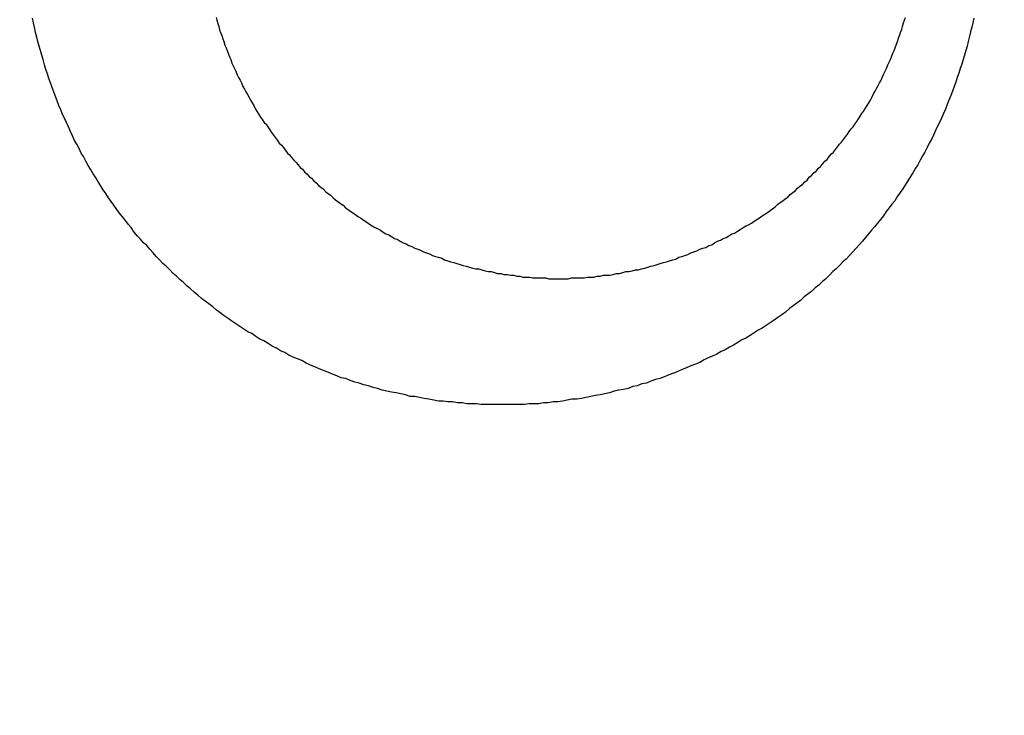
# Model space of a CAD drawing. Header units: millimetres. Extents: x -604189 to 881711, y -381903 to -7297.
# Tile 452 of 656: x -579626 to -579615, y -164971 to -164963. Entities that reach past the tile are written whole.
import ezdxf

# ---------------------------------------------------------------- set-up
doc = ezdxf.new("R2010")
doc.units = ezdxf.units.MM
doc.header["$LTSCALE"] = 100
doc.linetypes.add('0.5_0.5', pattern=[1, 0.5, -0.5])
doc.linetypes.add('ACAD_ISO04W100', pattern=[30.5, 24, -3, 0.5, -3])
doc.layers.get('Defpoints').update_dxf_attribs({"color": 30})
doc.layers.add('OPIS', color=7, linetype='Continuous')
doc.layers.add('strop osie', color=80, linetype='ACAD_ISO04W100', lineweight=5)
doc.styles.get("Standard").update_dxf_attribs({"font": 'romans.shx', "width": 0.5})
doc.dimstyles.new('1 50', dxfattribs={"dimtxt": 150, "dimasz": 80, "dimexe": 1, "dimexo": 1, "dimgap": 20, "dimtad": 1, "dimdec": 0, "dimlfac": 0.1, "dimtxsty": 'Standard', "dimblk": 'ARCHTICK', "dimcen": 200, "dimclrd": 2, "dimadec": 1, "dimazin": 0, "dimtfac": 1, "dimtdec": 0, "dimtmove": 0, "dimatfit": 3, "dimldrblk": 'ARCHTICK', "dimfxl": 120, "dimfxlon": 1, "dimtfill": 1, "dimarcsym": 0})

# ---------------------------------------------------------------- blocks, each defined once
blk = doc.blocks.new('_ArchTick')
at = {"layer": 'strop osie', "color": 0, "const_width": 0.15}
blk.add_lwpolyline([(-0.5, -0.5), (0.5, 0.5)], dxfattribs=at)
blk = doc.blocks.new('*D3294')
at = {"layer": 'Defpoints', "color": 0, "linetype": 'ByBlock', "lineweight": 5, "transparency": 16777216}
for p in [(-595783.126, -159420.303), (-593748.924, -159420.303), (-552118.935, -179940.303)]:
    blk.add_point(p, dxfattribs=at)
at = {"layer": 'OPIS', "color": 0, "linetype": 'Continuous', "lineweight": -2, "transparency": 16777216}
for p, q in [((-595723.126, -159420.303), (-595784.126, -159420.303)), ((-595723.126, -179940.303), (-595784.126, -179940.303))]:
    blk.add_line(p, q, dxfattribs=at)
at = {"layer": 'OPIS', "color": 2, "lineweight": -2, "transparency": 16777216}
blk.add_line((-595783.126, -179940.303), (-595783.126, -159420.303), dxfattribs=at)
at = {"layer": 'OPIS', "color": 2, "linetype": 'ByBlock', "lineweight": -2, "transparency": 16777216, "xscale": 80, "yscale": 80, "zscale": 80}
for p, rotation in [((-595783.126, -159420.303), 90), ((-595783.126, -179940.303), 270)]:
    blk.add_blockref('_ArchTick', p, dxfattribs=dict(at, rotation=rotation))
at = {"layer": 'OPIS', "color": 0, "linetype": 'ByBlock', "lineweight": 13, "transparency": 16777216, "insert": (-595878.126, -169680.303), "char_height": 150, "attachment_point": 5, "rotation": 90, "bg_fill": 3, "box_fill_scale": 1.1, "bg_fill_color": 256, "bg_fill_true_color": 13158600, "bg_fill_transparency": 0}
blk.add_mtext('2052', dxfattribs=at)

msp = doc.modelspace()

# ---------------------------------------------------------------- dimensions: what is measured, and where the dimension line sits
at = {"layer": 'OPIS', "color": 0, "linetype": 'ByBlock', "lineweight": 13}
dim = msp.add_linear_dim(base=(-595783.126, -159420.303), p1=(-552118.935, -179940.303), p2=(-593748.924, -159420.303), angle=90, dimstyle='1 50', override={"dimtmove": 1, "dimfxl": 60, "dimarcsym": 1}, dxfattribs=at)
dim.commit()
dim.dimension.update_dxf_attribs({"geometry": '*D3294', "text_midpoint": (-595878.126, -169680.303)})

# ---------------------------------------------------------------- next in the draw order: hatches: boundary and pattern name
at = {"layer": 'OPIS', "linetype": '0.5_0.5', "lineweight": 13}
h = msp.add_hatch(dxfattribs=at)
h.set_pattern_fill('ANSI37', color=0, scale=130)
h.set_pattern_definition([(45, (-597218.54, 256668.8), (-291.85832, 291.85832), []), (135, (-597218.54, 256668.8), (-291.85832, -291.85832), [])])
edge = h.paths.add_edge_path(flags=16)
edge.add_line((-570958.916, -168985.281), (-571058.916, -168985.281))
edge.add_line((-571058.916, -168985.281), (-572598.916, -168985.281))
edge.add_line((-572598.916, -168985.281), (-572598.915, -170470.3))
edge.add_line((-572598.915, -170470.3), (-570825.763, -170470.3))
edge.add_arc((-570508.916, -170339.099), 342.937, 180, 202.49364, ccw=False)
edge.add_arc((-570508.916, -170339.099), 342.937, 90, 180, ccw=False)
edge.add_line((-570508.916, -169996.163), (-570508.916, -169764.704))
edge.add_arc((-570058.916, -168985.281), 900, 180, 240, ccw=False)
edge = h.paths.add_edge_path(flags=17)
edge.add_line((-569358.915, -170085.281), (-569358.916, -168985.281))
edge.add_line((-569358.916, -168985.281), (-569358.917, -168985.281))
edge.add_line((-569358.917, -168985.281), (-569958.916, -168985.281))
edge.add_line((-569958.916, -168985.281), (-570058.916, -168985.281))
edge.add_line((-570058.916, -168985.281), (-570058.916, -168925.281))
edge.add_line((-570058.916, -168925.281), (-569958.916, -168925.281))
edge.add_line((-569958.916, -168925.281), (-569958.916, -168865.281))
edge.add_line((-569958.916, -168865.281), (-569358.916, -168865.281))
edge.add_line((-569358.916, -168865.281), (-569358.917, -166865.281))
edge.add_line((-569358.917, -166865.281), (-574098.917, -166865.286))
edge.add_line((-574098.917, -166865.286), (-574098.914, -171970.3))
edge.add_line((-574098.914, -171970.3), (-572608.913, -171970.3))
edge.add_line((-572608.913, -171970.3), (-571504.913, -170590.3))
edge.add_line((-571504.913, -170590.3), (-572718.915, -170590.3))
edge.add_line((-572718.915, -170590.3), (-572718.916, -168865.281))
edge.add_line((-572718.916, -168865.281), (-571058.916, -168865.281))
edge.add_line((-571058.916, -168865.281), (-571058.916, -168925.281))
edge.add_line((-571058.916, -168925.281), (-570958.916, -168925.281))
edge.add_line((-570958.916, -168925.281), (-570958.916, -168985.281))
edge.add_arc((-570058.916, -168985.281), 900, 180, 240)
edge.add_line((-570508.916, -169764.704), (-570508.916, -169996.163))
edge.add_arc((-570508.916, -170339.099), 342.937, 0, 90, ccw=False)
edge.add_arc((-570508.916, -170339.099), 342.937, 208.97989, 360, ccw=False)
edge.add_line((-570808.913, -170505.253), (-570808.913, -171171.086))
edge.add_arc((-570808.913, -171220.3), 49.214, 0, 90, ccw=False)
edge.add_arc((-570808.913, -171220.3), 49.214, 270, 360, ccw=False)
edge.add_line((-570808.913, -171269.514), (-570808.913, -171970.3))
edge.add_line((-570808.913, -171970.3), (-569358.914, -171970.3))
edge.add_line((-569358.914, -171970.3), (-569358.915, -170085.281))
h.paths.add_polyline_path([(-561118.924, -159870.303), (-590334.655, -159870.303), (-590334.655, -161470.303), (-562318.924, -161470.303), (-562318.924, -172095.292), (-561118.924, -172095.291), (-561118.924, -168350.303), (-552073.919, -168350.303), (-552073.92, -167150.303), (-561118.924, -167150.303)])
h.paths.add_polyline_path([(-572856.927, -169813.68), (-569451.07, -169813.68), (-569451.07, -169408.68), (-572856.927, -169408.68)], flags=16)
at = {"layer": 'OPIS', "linetype": 'ByBlock', "lineweight": 15}
h = msp.add_hatch(dxfattribs=at)
h.set_pattern_fill('ANSI37', color=0, scale=80, angle=45)
h.set_pattern_definition([(90, (-298582.96, 32475.8), (-254, 0), []), (180, (-298582.96, 32475.8), (-3e-14, -254), [])])
edge = h.paths.add_edge_path()
edge.add_arc((-579589.086, -167378.931), 50, 0, 90)
edge.add_line((-579589.086, -167328.931), (-579794.086, -167328.93))
edge.add_arc((-579794.086, -167378.93), 50, 89.9996, 180)
edge.add_line((-579844.086, -167378.93), (-579844.086, -167822.93))
edge.add_arc((-579794.086, -167822.93), 50, 180, 270)
edge.add_line((-579794.086, -167872.93), (-579589.085, -167872.931))
edge.add_arc((-579589.086, -167822.931), 50, 270.0014, 360)
edge.add_line((-579539.086, -167822.931), (-579539.086, -167378.931))
edge = h.paths.add_edge_path()
edge.add_arc((-579589.086, -167378.931), 50, 0, 90)
edge.add_line((-579589.086, -167328.931), (-579794.086, -167328.93))
edge.add_arc((-579794.086, -167378.93), 50, 89.9996, 180)
edge.add_line((-579844.086, -167378.93), (-579844.086, -167822.93))
edge.add_arc((-579794.086, -167822.93), 50, 180, 270)
edge.add_line((-579794.086, -167872.93), (-579589.085, -167872.931))
edge.add_arc((-579589.086, -167822.931), 50, 270.0014, 360)
edge.add_line((-579539.086, -167822.931), (-579539.086, -167378.931))
edge = h.paths.add_edge_path()
edge.add_line((-579899.087, -167300.93), (-579424.086, -167300.93))
edge.add_line((-579424.086, -167300.93), (-579424.086, -167900.93))
edge.add_line((-579424.086, -167900.93), (-579898.789, -167900.93))
edge.add_arc((-579899.086, -167892.935), 8, 180, 272.1285, ccw=False)
edge.add_line((-579907.086, -167892.935), (-579907.086, -167308.93))
edge.add_arc((-579899.086, -167308.93), 8, 90.0036, 180, ccw=False)
h.paths.add_polyline_path([(-581519.932, -164217.829), (-581520.004, -164223.092), (-581520.079, -164228.355), (-581520.156, -164233.617), (-581520.235, -164238.88), (-581520.318, -164244.143), (-581520.402, -164249.406), (-581520.489, -164254.669), (-581520.579, -164259.931), (-581520.671, -164265.194), (-581520.766, -164270.457), (-581520.863, -164275.719), (-581520.962, -164280.982), (-581521.064, -164286.244), (-581521.169, -164291.506), (-581521.276, -164296.769), (-581521.386, -164302.031), (-581521.498, -164307.293), (-581521.613, -164312.556), (-581521.73, -164317.818), (-581521.85, -164323.08), (-581521.972, -164328.342), (-581522.097, -164333.604), (-581522.225, -164338.866), (-581522.355, -164344.127), (-581522.488, -164349.389), (-581522.623, -164354.651), (-581522.76, -164359.913), (-581522.901, -164365.174), (-581523.043, -164370.436), (-581523.189, -164375.697), (-581523.337, -164380.958), (-581523.487, -164386.22), (-581523.64, -164391.481), (-581523.795, -164396.742), (-581523.953, -164402.003), (-581874.489, -164402.003), (-581874.664, -164396.198), (-581874.835, -164390.392), (-581875.003, -164384.587), (-581875.168, -164378.781), (-581875.329, -164372.976), (-581875.488, -164367.17), (-581875.643, -164361.364), (-581875.796, -164355.558), (-581875.945, -164349.752), (-581876.092, -164343.946), (-581876.235, -164338.14), (-581876.375, -164332.334), (-581876.512, -164326.527), (-581876.646, -164320.721), (-581876.777, -164314.914), (-581876.904, -164309.108), (-581877.029, -164303.301), (-581877.151, -164297.495), (-581877.269, -164291.688), (-581877.385, -164285.881), (-581877.497, -164280.074), (-581877.606, -164274.267), (-581877.713, -164268.461), (-581877.816, -164262.653), (-581877.916, -164256.846), (-581878.014, -164251.039), (-581878.108, -164245.232), (-581878.199, -164239.425), (-581878.287, -164233.618), (-581878.372, -164227.81), (-581878.454, -164222.003), (-581878.533, -164216.196), (-581878.609, -164210.388), (-581878.682, -164204.581), (-581878.751, -164198.773), (-581878.818, -164192.966), (-581878.881, -164187.158), (-581878.941, -164181.35), (-581878.997, -164175.543), (-581879.051, -164169.735), (-581879.101, -164163.927), (-581879.147, -164158.12), (-581879.191, -164152.312), (-581879.231, -164146.504), (-581879.267, -164140.696), (-581879.301, -164134.888), (-581879.332, -164129.081), (-581879.361, -164123.273), (-581879.388, -164117.465), (-581879.413, -164111.657), (-581879.437, -164105.849), (-581879.459, -164100.041), (-581879.475, -164094.233), (-581879.48, -164088.425), (-581879.472, -164082.617), (-581879.448, -164076.809), (-581879.406, -164071.002), (-581879.347, -164065.194), (-581879.269, -164059.387), (-581879.171, -164053.58), (-581879.054, -164047.773), (-581878.917, -164041.967), (-581878.759, -164036.161), (-581878.581, -164030.356), (-581878.381, -164024.551), (-581878.159, -164018.747), (-581877.914, -164012.944), (-581877.642, -164007.143), (-581877.341, -164001.342), (-581877.009, -163995.544), (-581876.642, -163989.748), (-581876.238, -163983.954), (-581875.795, -163978.163), (-581875.304, -163972.376), (-581874.753, -163966.594), (-581874.129, -163960.82), (-581873.419, -163955.056), (-581872.605, -163949.306), (-581871.67, -163943.574), (-581870.596, -163937.865), (-581869.362, -163932.188), (-581867.941, -163926.557), (-581866.302, -163920.987), (-581864.416, -163915.495), (-581862.246, -163910.11), (-581859.744, -163904.869), (-581856.869, -163899.824), (-581853.582, -163895.036), (-581849.851, -163890.591), (-581845.671, -163886.563), (-581841.105, -163882.977), (-581836.224, -163879.833), (-581831.097, -163877.106), (-581825.784, -163874.761), (-581820.336, -163872.759), (-581814.785, -163871.064), (-581809.154, -163869.636), (-581803.468, -163868.44), (-581797.747, -163867.44), (-581792, -163866.603), (-581786.235, -163865.9), (-581780.458, -163865.297), (-581774.674, -163864.778), (-581768.884, -163864.334), (-581763.088, -163863.958), (-581757.289, -163863.646), (-581751.486, -163863.39), (-581745.681, -163863.186), (-581739.874, -163863.026), (-581734.068, -163862.906), (-581728.26, -163862.819), (-581722.453, -163862.761), (-581716.645, -163862.725), (-581710.837, -163862.707), (-581705.029, -163862.7), (-581699.221, -163862.698), (-581693.958, -163862.699), (-581688.694, -163862.704), (-581683.431, -163862.718), (-581678.167, -163862.744), (-581672.904, -163862.788), (-581667.641, -163862.852), (-581662.379, -163862.942), (-581657.117, -163863.062), (-581651.856, -163863.215), (-581646.596, -163863.407), (-581641.337, -163863.64), (-581636.081, -163863.919), (-581630.828, -163864.249), (-581625.579, -163864.634), (-581620.334, -163865.078), (-581615.096, -163865.587), (-581609.864, -163866.17), (-581604.645, -163866.847), (-581599.442, -163867.642), (-581594.263, -163868.578), (-581589.115, -163869.676), (-581584.013, -163870.965), (-581578.971, -163872.474), (-581574.009, -163874.23), (-581569.153, -163876.259), (-581564.436, -163878.591), (-581559.896, -163881.253), (-581555.585, -163884.268), (-581551.554, -163887.652), (-581547.857, -163891.394), (-581544.534, -163895.471), (-581541.574, -163899.824), (-581538.952, -163904.387), (-581536.64, -163909.114), (-581534.606, -163913.968), (-581532.817, -163918.918), (-581531.241, -163923.939), (-581529.854, -163929.016), (-581528.636, -163934.137), (-581527.564, -163939.29), (-581526.619, -163944.467), (-581525.784, -163949.663), (-581525.048, -163954.875), (-581524.397, -163960.099), (-581523.818, -163965.33), (-581523.302, -163970.568), (-581522.84, -163975.811), (-581522.421, -163981.058), (-581522.037, -163986.308), (-581521.685, -163991.559), (-581521.363, -163996.813), (-581521.067, -164002.068), (-581520.796, -164007.324), (-581520.549, -164012.582), (-581520.322, -164017.84), (-581520.116, -164023.1), (-581519.928, -164028.36), (-581519.759, -164033.621), (-581519.607, -164038.882), (-581519.472, -164044.144), (-581519.354, -164049.406), (-581519.252, -164054.668), (-581519.166, -164059.931), (-581519.096, -164065.194), (-581519.041, -164070.457), (-581519.001, -164075.72), (-581518.976, -164080.984), (-581518.964, -164086.247), (-581518.964, -164091.51), (-581518.974, -164096.774), (-581518.991, -164102.037), (-581519.012, -164107.301), (-581519.034, -164112.564), (-581519.057, -164117.828), (-581519.081, -164123.091), (-581519.107, -164128.354), (-581519.135, -164133.618), (-581519.165, -164138.881), (-581519.197, -164144.144), (-581519.232, -164149.408), (-581519.269, -164154.671), (-581519.31, -164159.934), (-581519.353, -164165.198), (-581519.399, -164170.461), (-581519.447, -164175.724), (-581519.498, -164180.987), (-581519.552, -164186.25), (-581519.609, -164191.513), (-581519.668, -164196.777), (-581519.73, -164202.04), (-581519.795, -164207.303), (-581519.862, -164212.566)])
h.paths.add_polyline_path([(-582118.924, -164407.051), (-579418.924, -164407.051), (-579418.924, -162910.783), (-582118.924, -162910.783)])
h.paths.add_polyline_path([(-581950.717, -164839.225), (-581944.91, -164839.127), (-581939.103, -164839.033), (-581933.295, -164838.942), (-581927.488, -164838.854), (-581921.681, -164838.769), (-581915.873, -164838.687), (-581910.066, -164838.608), (-581904.259, -164838.532), (-581898.451, -164838.459), (-581892.644, -164838.39), (-581886.836, -164838.323), (-581881.028, -164838.26), (-581875.221, -164838.2), (-581869.413, -164838.144), (-581863.605, -164838.09), (-581857.798, -164838.04), (-581851.99, -164837.994), (-581846.182, -164837.95), (-581840.374, -164837.91), (-581834.567, -164837.874), (-581828.759, -164837.84), (-581822.951, -164837.809), (-581817.143, -164837.78), (-581811.335, -164837.753), (-581805.527, -164837.728), (-581799.719, -164837.704), (-581793.912, -164837.682), (-581788.104, -164837.666), (-581782.296, -164837.661), (-581776.488, -164837.669), (-581770.68, -164837.693), (-581764.872, -164837.735), (-581759.065, -164837.794), (-581753.257, -164837.872), (-581747.45, -164837.97), (-581741.643, -164838.087), (-581735.837, -164838.224), (-581730.031, -164838.382), (-581724.226, -164838.56), (-581718.422, -164838.76), (-581712.618, -164838.982), (-581706.815, -164839.227), (-581701.013, -164839.499), (-581695.213, -164839.8), (-581689.415, -164840.132), (-581683.618, -164840.499), (-581677.825, -164840.903), (-581672.034, -164841.346), (-581666.246, -164841.837), (-581660.465, -164842.388), (-581654.691, -164843.012), (-581648.927, -164843.722), (-581643.176, -164844.536), (-581637.444, -164845.471), (-581631.736, -164846.545), (-581626.059, -164847.779), (-581620.428, -164849.2), (-581614.858, -164850.839), (-581609.366, -164852.725), (-581603.98, -164854.895), (-581598.739, -164857.397), (-581593.694, -164860.272), (-581588.906, -164863.559), (-581584.462, -164867.29), (-581580.433, -164871.47), (-581576.847, -164876.036), (-581573.704, -164880.917), (-581570.976, -164886.044), (-581568.631, -164891.357), (-581566.63, -164896.805), (-581564.934, -164902.356), (-581563.507, -164907.987), (-581562.31, -164913.673), (-581561.31, -164919.394), (-581560.474, -164925.141), (-581559.77, -164930.906), (-581559.168, -164936.683), (-581558.648, -164942.467), (-581558.204, -164948.257), (-581557.829, -164954.053), (-581557.516, -164959.852), (-581557.261, -164965.655), (-581557.056, -164971.46), (-581556.897, -164977.267), (-581556.776, -164983.073), (-581556.69, -164988.881), (-581556.631, -164994.688), (-581556.596, -165000.496), (-581556.577, -165006.304), (-581556.57, -165012.112), (-581556.569, -165017.92), (-581556.57, -165023.183), (-581556.575, -165028.447), (-581556.588, -165033.71), (-581556.615, -165038.974), (-581556.658, -165044.237), (-581556.723, -165049.5), (-581556.813, -165054.762), (-581556.932, -165060.024), (-581557.086, -165065.285), (-581557.277, -165070.545), (-581557.51, -165075.804), (-581557.79, -165081.06), (-581558.119, -165086.313), (-581558.504, -165091.562), (-581558.949, -165096.807), (-581559.458, -165102.045), (-581560.04, -165107.276), (-581560.717, -165112.496), (-581561.513, -165117.699), (-581562.448, -165122.878), (-581563.547, -165128.026), (-581564.836, -165133.128), (-581566.345, -165138.17), (-581568.1, -165143.132), (-581570.129, -165147.988), (-581572.461, -165152.705), (-581575.123, -165157.245), (-581578.139, -165161.556), (-581581.522, -165165.587), (-581585.265, -165169.284), (-581589.342, -165172.607), (-581593.694, -165175.567), (-581598.257, -165178.189), (-581602.985, -165180.501), (-581607.838, -165182.535), (-581612.788, -165184.324), (-581617.81, -165185.9), (-581622.887, -165187.287), (-581628.007, -165188.505), (-581633.16, -165189.577), (-581638.337, -165190.522), (-581643.534, -165191.357), (-581648.746, -165192.093), (-581653.969, -165192.744), (-581659.201, -165193.323), (-581664.439, -165193.839), (-581669.682, -165194.301), (-581674.929, -165194.72), (-581680.178, -165195.104), (-581685.43, -165195.456), (-581690.683, -165195.778), (-581695.938, -165196.074), (-581701.195, -165196.345), (-581706.452, -165196.592), (-581711.711, -165196.819), (-581716.97, -165197.025), (-581722.23, -165197.213), (-581727.491, -165197.382), (-581732.752, -165197.534), (-581738.014, -165197.669), (-581743.276, -165197.787), (-581748.539, -165197.889), (-581753.801, -165197.975), (-581759.064, -165198.045), (-581764.327, -165198.1), (-581769.591, -165198.14), (-581774.854, -165198.165), (-581780.118, -165198.177), (-581785.381, -165198.177), (-581790.644, -165198.167), (-581795.908, -165198.15), (-581801.171, -165198.129), (-581806.435, -165198.107), (-581811.698, -165198.084), (-581816.961, -165198.06), (-581822.225, -165198.034), (-581827.488, -165198.006), (-581832.752, -165197.976), (-581838.015, -165197.944), (-581843.278, -165197.909), (-581848.541, -165197.872), (-581853.805, -165197.831), (-581859.068, -165197.788), (-581864.331, -165197.742), (-581869.594, -165197.694), (-581874.858, -165197.643), (-581880.121, -165197.589), (-581885.384, -165197.532), (-581890.647, -165197.473), (-581895.91, -165197.411), (-581901.173, -165197.346), (-581906.436, -165197.279), (-581911.699, -165197.209), (-581916.962, -165197.137), (-581922.225, -165197.062), (-581927.488, -165196.985), (-581932.751, -165196.906), (-581938.014, -165196.823), (-581943.276, -165196.739), (-581948.539, -165196.652), (-581953.802, -165196.562), (-581959.064, -165196.47), (-581964.327, -165196.375), (-581969.59, -165196.278), (-581974.852, -165196.179), (-581980.115, -165196.077), (-581985.377, -165195.972), (-581990.639, -165195.865), (-581995.902, -165195.755), (-582001.164, -165195.643), (-582006.426, -165195.528), (-582011.688, -165195.411), (-582016.95, -165195.291), (-582022.212, -165195.169), (-582027.474, -165195.044), (-582032.736, -165194.916), (-582037.998, -165194.786), (-582043.26, -165194.653), (-582048.521, -165194.518), (-582053.783, -165194.381), (-582059.045, -165194.24), (-582064.306, -165194.098), (-582069.568, -165193.952), (-582074.829, -165193.804), (-582080.09, -165193.654), (-582085.351, -165193.501), (-582090.613, -165193.346), (-582095.874, -165193.188), (-582095.874, -164842.652), (-582090.068, -164842.477), (-582084.263, -164842.306), (-582078.457, -164842.138), (-582072.652, -164841.973), (-582066.846, -164841.812), (-582061.04, -164841.653), (-582055.235, -164841.498), (-582049.429, -164841.345), (-582043.623, -164841.196), (-582037.817, -164841.049), (-582032.01, -164840.906), (-582026.204, -164840.766), (-582020.398, -164840.629), (-582014.591, -164840.495), (-582008.785, -164840.364), (-582002.978, -164840.237), (-581997.172, -164840.112), (-581991.365, -164839.99), (-581985.558, -164839.872), (-581979.752, -164839.756), (-581973.945, -164839.644), (-581968.138, -164839.535), (-581962.331, -164839.428), (-581956.524, -164839.325)])
edge = h.paths.add_edge_path()
edge.add_arc((-581748.924, -162268.543), 50, 0, 90.0004)
edge.add_line((-581748.924, -162218.543), (-581953.924, -162218.545))
edge.add_arc((-581953.924, -162268.545), 50, 90.0009, 180)
edge.add_line((-582003.924, -162268.545), (-582003.924, -162712.545))
edge.add_arc((-581953.924, -162712.545), 50, 180, 270.0022)
edge.add_line((-581953.922, -162762.545), (-581748.923, -162762.543))
edge.add_arc((-581748.924, -162712.543), 50, 270.0009, 360)
edge.add_line((-581698.924, -162712.543), (-581698.924, -162268.543))
edge = h.paths.add_edge_path()
edge.add_arc((-581748.924, -161668.543), 50, 0, 90.0004)
edge.add_line((-581748.924, -161618.543), (-581953.924, -161618.545))
edge.add_arc((-581953.924, -161668.545), 50, 90.0009, 180)
edge.add_line((-582003.924, -161668.545), (-582003.924, -162112.545))
edge.add_arc((-581953.924, -162112.545), 50, 180, 270.0022)
edge.add_line((-581953.922, -162162.545), (-581748.923, -162162.543))
edge.add_arc((-581748.924, -162112.543), 50, 270.0009, 360)
edge.add_line((-581698.924, -162112.543), (-581698.924, -161668.543))
h.paths.add_polyline_path([(-582118.924, -162790.543), (-579418.924, -162790.543), (-579418.924, -161590.543), (-582118.924, -161590.543)])
edge = h.paths.add_edge_path()
edge.add_arc((-579794.086, -168270.003), 50, 89.9996, 180)
edge.add_line((-579844.086, -168270.003), (-579844.086, -168714.003))
edge.add_arc((-579794.086, -168714.003), 50, 180, 270)
edge.add_line((-579794.086, -168764.003), (-579589.085, -168764.004))
edge.add_arc((-579589.086, -168714.004), 50, 270.0014, 360)
edge.add_line((-579539.086, -168714.004), (-579539.086, -168270.004))
edge.add_arc((-579589.086, -168270.004), 50, 0, 90)
edge.add_line((-579589.086, -168220.004), (-579794.086, -168220.003))
edge = h.paths.add_edge_path()
edge.add_arc((-579589.086, -169161.078), 50, 0, 90)
edge.add_line((-579589.086, -169111.078), (-579794.086, -169111.076))
edge.add_arc((-579794.086, -169161.076), 50, 89.9996, 180)
edge.add_line((-579844.086, -169161.076), (-579844.086, -169605.076))
edge.add_arc((-579794.086, -169605.076), 50, 180, 270)
edge.add_line((-579794.086, -169655.076), (-579589.085, -169655.078))
edge.add_arc((-579589.086, -169605.078), 50, 270.0014, 360)
edge.add_line((-579539.086, -169605.078), (-579539.086, -169161.078))
edge = h.paths.add_edge_path()
edge.add_arc((-579794.086, -170052.15), 50, 89.9996, 180)
edge.add_line((-579844.086, -170052.15), (-579844.086, -170496.15))
edge.add_arc((-579794.086, -170496.15), 50, 180, 270)
edge.add_line((-579794.086, -170546.15), (-579589.085, -170546.151))
edge.add_arc((-579589.086, -170496.151), 50, 270.0014, 360)
edge.add_line((-579539.086, -170496.151), (-579539.086, -170052.151))
edge.add_arc((-579589.086, -170052.151), 50, 0, 90)
edge.add_line((-579589.086, -170002.151), (-579794.086, -170002.15))
edge = h.paths.add_edge_path()
edge.add_arc((-579794.086, -170943.223), 50, 89.9996, 180)
edge.add_line((-579844.086, -170943.223), (-579844.086, -171387.223))
edge.add_arc((-579794.086, -171387.223), 50, 180, 270)
edge.add_line((-579794.086, -171437.223), (-579589.085, -171437.224))
edge.add_arc((-579589.086, -171387.224), 50, 270.0014, 360)
edge.add_line((-579539.086, -171387.224), (-579539.086, -170943.224))
edge.add_arc((-579589.086, -170943.224), 50, 0, 90)
edge.add_line((-579589.086, -170893.224), (-579794.086, -170893.223))
h.paths.add_polyline_path([(-579418.924, -164527.291), (-582118.924, -164527.291), (-582118.924, -171970.3), (-579418.924, -171970.3)])

# ---------------------------------------------------------------- next in the draw order: linework, layer by layer
at = {"color": 0}
for points in [[(-579615.145, -164963.258, 0), (-579615.157, -164963.308, 0), (-579615.168, -164963.358, 0), (-579615.18, -164963.408, 0), (-579615.193, -164963.458, 0), (-579615.206, -164963.518, 0), (-579615.22, -164963.568, 0), (-579615.234, -164963.618, 0), (-579615.248, -164963.668, 0), (-579615.264, -164963.718, 0), (-579615.279, -164963.768, 0), (-579615.295, -164963.818, 0), (-579615.312, -164963.868, 0), (-579615.329, -164963.918, 0), (-579615.346, -164963.968, 0), (-579615.364, -164964.018, 0), (-579615.383, -164964.068, 0), (-579615.402, -164964.118, 0), (-579615.421, -164964.168, 0), (-579615.441, -164964.218, 0), (-579615.461, -164964.268, 0), (-579615.482, -164964.318, 0), (-579615.503, -164964.368, 0), (-579615.525, -164964.418, 0), (-579615.547, -164964.458, 0), (-579615.57, -164964.508, 0), (-579615.593, -164964.558, 0), (-579615.617, -164964.608, 0), (-579615.641, -164964.648, 0), (-579615.665, -164964.698, 0), (-579615.69, -164964.748, 0), (-579615.716, -164964.788, 0), (-579615.742, -164964.838, 0), (-579615.768, -164964.888, 0), (-579615.795, -164964.928, 0), (-579615.822, -164964.978, 0), (-579615.85, -164965.018, 0), (-579615.878, -164965.068, 0), (-579615.906, -164965.108, 0), (-579615.935, -164965.158, 0), (-579615.965, -164965.198, 0), (-579615.995, -164965.238, 0), (-579616.025, -164965.288, 0), (-579616.056, -164965.328, 0), (-579616.087, -164965.368, 0), (-579616.118, -164965.408, 0), (-579616.15, -164965.458, 0), (-579616.183, -164965.498, 0), (-579616.215, -164965.538, 0), (-579616.248, -164965.578, 0), (-579616.282, -164965.618, 0), (-579616.316, -164965.658, 0), (-579616.35, -164965.698, 0), (-579616.385, -164965.738, 0), (-579616.42, -164965.778, 0), (-579616.455, -164965.818, 0), (-579616.491, -164965.858, 0), (-579616.527, -164965.898, 0), (-579616.564, -164965.938, 0), (-579616.601, -164965.968, 0), (-579616.638, -164966.008, 0), (-579616.676, -164966.048, 0), (-579616.714, -164966.078, 0), (-579616.752, -164966.118, 0), (-579616.791, -164966.158, 0), (-579616.83, -164966.188, 0), (-579616.87, -164966.228, 0), (-579616.909, -164966.258, 0), (-579616.949, -164966.298, 0), (-579616.99, -164966.328, 0), (-579617.031, -164966.358, 0), (-579617.072, -164966.398, 0), (-579617.113, -164966.428, 0), (-579617.155, -164966.458, 0), (-579617.197, -164966.488, 0), (-579617.239, -164966.528, 0), (-579617.282, -164966.558, 0), (-579617.325, -164966.588, 0), (-579617.368, -164966.618, 0), (-579617.412, -164966.648, 0), (-579617.456, -164966.678, 0), (-579617.5, -164966.708, 0), (-579617.545, -164966.728, 0), (-579617.589, -164966.758, 0), (-579617.634, -164966.788, 0), (-579617.68, -164966.818, 0), (-579617.725, -164966.838, 0), (-579617.771, -164966.868, 0), (-579617.817, -164966.898, 0), (-579617.864, -164966.918, 0), (-579617.91, -164966.948, 0), (-579617.957, -164966.968, 0), (-579618.004, -164966.998, 0), (-579618.051, -164967.018, 0), (-579618.099, -164967.038, 0), (-579618.147, -164967.058, 0), (-579618.195, -164967.088, 0), (-579618.243, -164967.108, 0), (-579618.292, -164967.128, 0), (-579618.34, -164967.148, 0), (-579618.389, -164967.168, 0), (-579618.438, -164967.188, 0), (-579618.488, -164967.208, 0), (-579618.537, -164967.228, 0), (-579618.587, -164967.248, 0), (-579618.637, -164967.268, 0), (-579618.687, -164967.278, 0), (-579618.737, -164967.298, 0), (-579618.788, -164967.318, 0), (-579618.838, -164967.328, 0), (-579618.889, -164967.348, 0), (-579618.94, -164967.358, 0), (-579618.991, -164967.378, 0), (-579619.043, -164967.388, 0), (-579619.094, -164967.398, 0), (-579619.146, -164967.408, 0), (-579619.197, -164967.428, 0), (-579619.249, -164967.438, 0), (-579619.301, -164967.448, 0), (-579619.354, -164967.458, 0), (-579619.406, -164967.468, 0), (-579619.458, -164967.478, 0), (-579619.511, -164967.488, 0), (-579619.563, -164967.498, 0), (-579619.616, -164967.498, 0), (-579619.668, -164967.508, 0), (-579619.721, -164967.518, 0), (-579619.774, -164967.528, 0), (-579619.827, -164967.528, 0), (-579619.88, -164967.538, 0), (-579619.933, -164967.538, 0), (-579619.986, -164967.548, 0), (-579620.039, -164967.548, 0), (-579620.093, -164967.548, 0), (-579620.146, -164967.558, 0), (-579620.199, -164967.558, 0), (-579620.252, -164967.558, 0), (-579620.306, -164967.558, 0), (-579620.359, -164967.558, 0), (-579620.412, -164967.558, 0), (-579620.466, -164967.558, 0), (-579620.519, -164967.558, 0), (-579620.572, -164967.558, 0), (-579620.625, -164967.558, 0), (-579620.679, -164967.548, 0), (-579620.732, -164967.548, 0), (-579620.785, -164967.548, 0), (-579620.838, -164967.538, 0), (-579620.891, -164967.538, 0), (-579620.944, -164967.528, 0), (-579620.997, -164967.528, 0), (-579621.05, -164967.518, 0), (-579621.103, -164967.518, 0), (-579621.155, -164967.508, 0), (-579621.208, -164967.498, 0), (-579621.26, -164967.488, 0), (-579621.313, -164967.478, 0), (-579621.365, -164967.468, 0), (-579621.417, -164967.468, 0), (-579621.469, -164967.448, 0), (-579621.521, -164967.438, 0), (-579621.573, -164967.428, 0), (-579621.625, -164967.418, 0), (-579621.677, -164967.408, 0), (-579621.728, -164967.398, 0), (-579621.779, -164967.378, 0), (-579621.83, -164967.368, 0), (-579621.881, -164967.348, 0), (-579621.932, -164967.338, 0), (-579621.983, -164967.318, 0), (-579622.033, -164967.308, 0), (-579622.083, -164967.288, 0), (-579622.133, -164967.268, 0), (-579622.183, -164967.258, 0), (-579622.233, -164967.238, 0), (-579622.282, -164967.218, 0), (-579622.332, -164967.198, 0), (-579622.381, -164967.178, 0), (-579622.43, -164967.158, 0), (-579622.478, -164967.138, 0), (-579622.527, -164967.118, 0), (-579622.575, -164967.098, 0), (-579622.623, -164967.068, 0), (-579622.671, -164967.048, 0), (-579622.718, -164967.028, 0), (-579622.766, -164967.008, 0), (-579622.813, -164966.978, 0), (-579622.859, -164966.958, 0), (-579622.906, -164966.928, 0), (-579622.952, -164966.908, 0), (-579622.998, -164966.878, 0), (-579623.044, -164966.848, 0), (-579623.09, -164966.828, 0), (-579623.135, -164966.798, 0), (-579623.18, -164966.768, 0), (-579623.225, -164966.748, 0), (-579623.269, -164966.718, 0), (-579623.313, -164966.688, 0), (-579623.357, -164966.658, 0), (-579623.401, -164966.628, 0), (-579623.444, -164966.598, 0), (-579623.487, -164966.568, 0), (-579623.53, -164966.538, 0), (-579623.572, -164966.508, 0), (-579623.614, -164966.468, 0), (-579623.656, -164966.438, 0), (-579623.697, -164966.408, 0), (-579623.738, -164966.378, 0), (-579623.779, -164966.338, 0), (-579623.819, -164966.308, 0), (-579623.86, -164966.268, 0), (-579623.899, -164966.238, 0), (-579623.939, -164966.198, 0), (-579623.978, -164966.168, 0), (-579624.017, -164966.128, 0), (-579624.055, -164966.098, 0), (-579624.093, -164966.058, 0), (-579624.131, -164966.018, 0), (-579624.168, -164965.988, 0), (-579624.205, -164965.948, 0), (-579624.242, -164965.908, 0), (-579624.278, -164965.868, 0), (-579624.314, -164965.828, 0), (-579624.349, -164965.788, 0), (-579624.384, -164965.758, 0), (-579624.419, -164965.718, 0), (-579624.453, -164965.678, 0), (-579624.487, -164965.638, 0), (-579624.52, -164965.588, 0), (-579624.554, -164965.548, 0), (-579624.586, -164965.508, 0), (-579624.619, -164965.468, 0), (-579624.651, -164965.428, 0), (-579624.682, -164965.388, 0), (-579624.713, -164965.338, 0), (-579624.744, -164965.298, 0), (-579624.774, -164965.258, 0), (-579624.804, -164965.208, 0), (-579624.833, -164965.168, 0), (-579624.862, -164965.118, 0), (-579624.89, -164965.078, 0), (-579624.918, -164965.028, 0), (-579624.946, -164964.988, 0), (-579624.973, -164964.938, 0), (-579625, -164964.898, 0), (-579625.026, -164964.848, 0), (-579625.052, -164964.798, 0), (-579625.077, -164964.758, 0), (-579625.102, -164964.708, 0), (-579625.127, -164964.658, 0), (-579625.151, -164964.618, 0), (-579625.174, -164964.568, 0), (-579625.197, -164964.518, 0), (-579625.22, -164964.468, 0), (-579625.242, -164964.418, 0), (-579625.264, -164964.368, 0), (-579625.285, -164964.328, 0), (-579625.305, -164964.278, 0), (-579625.326, -164964.228, 0), (-579625.345, -164964.178, 0), (-579625.365, -164964.128, 0), (-579625.384, -164964.078, 0), (-579625.402, -164964.028, 0), (-579625.42, -164963.978, 0), (-579625.437, -164963.928, 0), (-579625.454, -164963.878, 0), (-579625.471, -164963.828, 0), (-579625.487, -164963.778, 0), (-579625.502, -164963.718, 0), (-579625.517, -164963.668, 0), (-579625.532, -164963.618, 0), (-579625.546, -164963.568, 0), (-579625.559, -164963.518, 0), (-579625.572, -164963.468, 0), (-579625.585, -164963.418, 0), (-579625.597, -164963.358, 0), (-579625.609, -164963.308, 0), (-579625.62, -164963.258, 0)], [(-579623.577, -164963.248, 0), (-579623.568, -164963.278, 0), (-579623.558, -164963.318, 0), (-579623.547, -164963.348, 0), (-579623.537, -164963.388, 0), (-579623.526, -164963.418, 0), (-579623.514, -164963.448, 0), (-579623.503, -164963.488, 0), (-579623.491, -164963.518, 0), (-579623.479, -164963.558, 0), (-579623.466, -164963.588, 0), (-579623.454, -164963.618, 0), (-579623.44, -164963.658, 0), (-579623.427, -164963.688, 0), (-579623.414, -164963.718, 0), (-579623.4, -164963.758, 0), (-579623.385, -164963.788, 0), (-579623.371, -164963.818, 0), (-579623.356, -164963.848, 0), (-579623.341, -164963.888, 0), (-579623.326, -164963.918, 0), (-579623.31, -164963.948, 0), (-579623.294, -164963.978, 0), (-579623.278, -164964.018, 0), (-579623.261, -164964.048, 0), (-579623.245, -164964.078, 0), (-579623.228, -164964.108, 0), (-579623.21, -164964.138, 0), (-579623.193, -164964.168, 0), (-579623.175, -164964.198, 0), (-579623.156, -164964.228, 0), (-579623.138, -164964.268, 0), (-579623.119, -164964.298, 0), (-579623.1, -164964.328, 0), (-579623.081, -164964.358, 0), (-579623.061, -164964.388, 0), (-579623.041, -164964.418, 0), (-579623.021, -164964.438, 0), (-579623.001, -164964.468, 0), (-579622.98, -164964.498, 0), (-579622.959, -164964.528, 0), (-579622.938, -164964.558, 0), (-579622.917, -164964.588, 0), (-579622.895, -164964.618, 0), (-579622.873, -164964.648, 0), (-579622.851, -164964.668, 0), (-579622.828, -164964.698, 0), (-579622.806, -164964.728, 0), (-579622.783, -164964.758, 0), (-579622.76, -164964.778, 0), (-579622.736, -164964.808, 0), (-579622.713, -164964.838, 0), (-579622.689, -164964.858, 0), (-579622.665, -164964.888, 0), (-579622.64, -164964.918, 0), (-579622.616, -164964.938, 0), (-579622.591, -164964.968, 0), (-579622.566, -164964.988, 0), (-579622.54, -164965.018, 0), (-579622.515, -164965.038, 0), (-579622.489, -164965.068, 0), (-579622.463, -164965.088, 0), (-579622.437, -164965.118, 0), (-579622.41, -164965.138, 0), (-579622.384, -164965.158, 0), (-579622.357, -164965.188, 0), (-579622.33, -164965.208, 0), (-579622.303, -164965.228, 0), (-579622.275, -164965.258, 0), (-579622.248, -164965.278, 0), (-579622.22, -164965.298, 0), (-579622.192, -164965.318, 0), (-579622.163, -164965.338, 0), (-579622.135, -164965.368, 0), (-579622.106, -164965.388, 0), (-579622.077, -164965.408, 0), (-579622.048, -164965.428, 0), (-579622.019, -164965.448, 0), (-579621.99, -164965.468, 0), (-579621.96, -164965.488, 0), (-579621.93, -164965.508, 0), (-579621.9, -164965.528, 0), (-579621.87, -164965.548, 0), (-579621.84, -164965.568, 0), (-579621.81, -164965.588, 0), (-579621.779, -164965.598, 0), (-579621.748, -164965.618, 0), (-579621.717, -164965.638, 0), (-579621.686, -164965.658, 0), (-579621.655, -164965.668, 0), (-579621.623, -164965.688, 0), (-579621.591, -164965.708, 0), (-579621.56, -164965.718, 0), (-579621.528, -164965.738, 0), (-579621.496, -164965.758, 0), (-579621.463, -164965.768, 0), (-579621.431, -164965.788, 0), (-579621.399, -164965.798, 0), (-579621.366, -164965.818, 0), (-579621.333, -164965.828, 0), (-579621.3, -164965.838, 0), (-579621.267, -164965.858, 0), (-579621.234, -164965.868, 0), (-579621.201, -164965.878, 0), (-579621.167, -164965.898, 0), (-579621.134, -164965.908, 0), (-579621.1, -164965.918, 0), (-579621.066, -164965.928, 0), (-579621.033, -164965.948, 0), (-579620.999, -164965.958, 0), (-579620.965, -164965.968, 0), (-579620.93, -164965.978, 0), (-579620.896, -164965.988, 0), (-579620.862, -164965.998, 0), (-579620.827, -164966.008, 0), (-579620.793, -164966.018, 0), (-579620.758, -164966.028, 0), (-579620.724, -164966.038, 0), (-579620.689, -164966.048, 0), (-579620.654, -164966.048, 0), (-579620.619, -164966.058, 0), (-579620.584, -164966.068, 0), (-579620.549, -164966.078, 0), (-579620.514, -164966.078, 0), (-579620.479, -164966.088, 0), (-579620.444, -164966.098, 0), (-579620.408, -164966.098, 0), (-579620.373, -164966.108, 0), (-579620.337, -164966.108, 0), (-579620.302, -164966.118, 0), (-579620.266, -164966.118, 0), (-579620.231, -164966.128, 0), (-579620.195, -164966.128, 0), (-579620.16, -164966.138, 0), (-579620.124, -164966.138, 0), (-579620.088, -164966.138, 0), (-579620.053, -164966.148, 0), (-579620.017, -164966.148, 0), (-579619.981, -164966.148, 0), (-579619.945, -164966.148, 0), (-579619.91, -164966.148, 0), (-579619.874, -164966.158, 0), (-579619.838, -164966.158, 0), (-579619.802, -164966.158, 0), (-579619.766, -164966.158, 0), (-579619.73, -164966.158, 0), (-579619.695, -164966.158, 0), (-579619.659, -164966.158, 0), (-579619.623, -164966.148, 0), (-579619.587, -164966.148, 0), (-579619.551, -164966.148, 0), (-579619.515, -164966.148, 0), (-579619.48, -164966.148, 0), (-579619.444, -164966.138, 0), (-579619.408, -164966.138, 0), (-579619.372, -164966.138, 0), (-579619.337, -164966.128, 0), (-579619.301, -164966.128, 0), (-579619.265, -164966.118, 0), (-579619.23, -164966.118, 0), (-579619.194, -164966.118, 0), (-579619.159, -164966.108, 0), (-579619.123, -164966.098, 0), (-579619.088, -164966.098, 0), (-579619.052, -164966.088, 0), (-579619.017, -164966.078, 0), (-579618.982, -164966.078, 0), (-579618.946, -164966.068, 0), (-579618.911, -164966.058, 0), (-579618.876, -164966.058, 0), (-579618.841, -164966.048, 0), (-579618.806, -164966.038, 0), (-579618.771, -164966.028, 0), (-579618.737, -164966.018, 0), (-579618.702, -164966.008, 0), (-579618.667, -164965.998, 0), (-579618.633, -164965.988, 0), (-579618.598, -164965.978, 0), (-579618.564, -164965.968, 0), (-579618.53, -164965.958, 0), (-579618.495, -164965.948, 0), (-579618.461, -164965.938, 0), (-579618.427, -164965.918, 0), (-579618.394, -164965.908, 0), (-579618.36, -164965.898, 0), (-579618.326, -164965.888, 0), (-579618.293, -164965.868, 0), (-579618.259, -164965.858, 0), (-579618.226, -164965.848, 0), (-579618.193, -164965.828, 0), (-579618.16, -164965.818, 0), (-579618.127, -164965.808, 0), (-579618.094, -164965.788, 0), (-579618.061, -164965.778, 0), (-579618.029, -164965.758, 0), (-579617.997, -164965.738, 0), (-579617.964, -164965.728, 0), (-579617.932, -164965.708, 0), (-579617.9, -164965.698, 0), (-579617.869, -164965.678, 0), (-579617.837, -164965.658, 0), (-579617.806, -164965.648, 0), (-579617.774, -164965.628, 0), (-579617.743, -164965.608, 0), (-579617.712, -164965.588, 0), (-579617.681, -164965.568, 0), (-579617.651, -164965.558, 0), (-579617.62, -164965.538, 0), (-579617.59, -164965.518, 0), (-579617.56, -164965.498, 0), (-579617.53, -164965.478, 0), (-579617.5, -164965.458, 0), (-579617.471, -164965.438, 0), (-579617.442, -164965.418, 0), (-579617.412, -164965.398, 0), (-579617.384, -164965.378, 0), (-579617.355, -164965.358, 0), (-579617.326, -164965.328, 0), (-579617.298, -164965.308, 0), (-579617.27, -164965.288, 0), (-579617.242, -164965.268, 0), (-579617.214, -164965.248, 0), (-579617.187, -164965.218, 0), (-579617.159, -164965.198, 0), (-579617.132, -164965.178, 0), (-579617.106, -164965.148, 0), (-579617.079, -164965.128, 0), (-579617.052, -164965.108, 0), (-579617.026, -164965.078, 0), (-579617, -164965.058, 0), (-579616.975, -164965.028, 0), (-579616.949, -164965.008, 0), (-579616.924, -164964.978, 0), (-579616.899, -164964.958, 0), (-579616.874, -164964.928, 0), (-579616.849, -164964.908, 0), (-579616.825, -164964.878, 0), (-579616.801, -164964.848, 0), (-579616.777, -164964.828, 0), (-579616.753, -164964.798, 0), (-579616.73, -164964.768, 0), (-579616.706, -164964.748, 0), (-579616.684, -164964.718, 0), (-579616.661, -164964.688, 0), (-579616.638, -164964.658, 0), (-579616.616, -164964.638, 0), (-579616.594, -164964.608, 0), (-579616.572, -164964.578, 0), (-579616.551, -164964.548, 0), (-579616.53, -164964.518, 0), (-579616.509, -164964.488, 0), (-579616.488, -164964.468, 0), (-579616.468, -164964.438, 0), (-579616.448, -164964.408, 0), (-579616.428, -164964.378, 0), (-579616.408, -164964.348, 0), (-579616.389, -164964.318, 0), (-579616.369, -164964.288, 0), (-579616.351, -164964.258, 0), (-579616.332, -164964.228, 0), (-579616.314, -164964.198, 0), (-579616.296, -164964.168, 0), (-579616.278, -164964.138, 0), (-579616.26, -164964.098, 0), (-579616.243, -164964.068, 0), (-579616.226, -164964.038, 0), (-579616.21, -164964.008, 0), (-579616.193, -164963.978, 0), (-579616.177, -164963.948, 0), (-579616.161, -164963.908, 0), (-579616.146, -164963.878, 0), (-579616.13, -164963.848, 0), (-579616.116, -164963.818, 0), (-579616.101, -164963.778, 0), (-579616.086, -164963.748, 0), (-579616.072, -164963.718, 0), (-579616.059, -164963.688, 0), (-579616.045, -164963.648, 0), (-579616.032, -164963.618, 0), (-579616.019, -164963.588, 0), (-579616.006, -164963.548, 0), (-579615.994, -164963.518, 0), (-579615.982, -164963.478, 0), (-579615.97, -164963.448, 0), (-579615.959, -164963.418, 0), (-579615.947, -164963.378, 0), (-579615.937, -164963.348, 0), (-579615.926, -164963.308, 0), (-579615.916, -164963.278, 0), (-579615.906, -164963.248, 0)]]:
    msp.add_polyline3d(points, dxfattribs=at)

doc.saveas('drawing.dxf')
